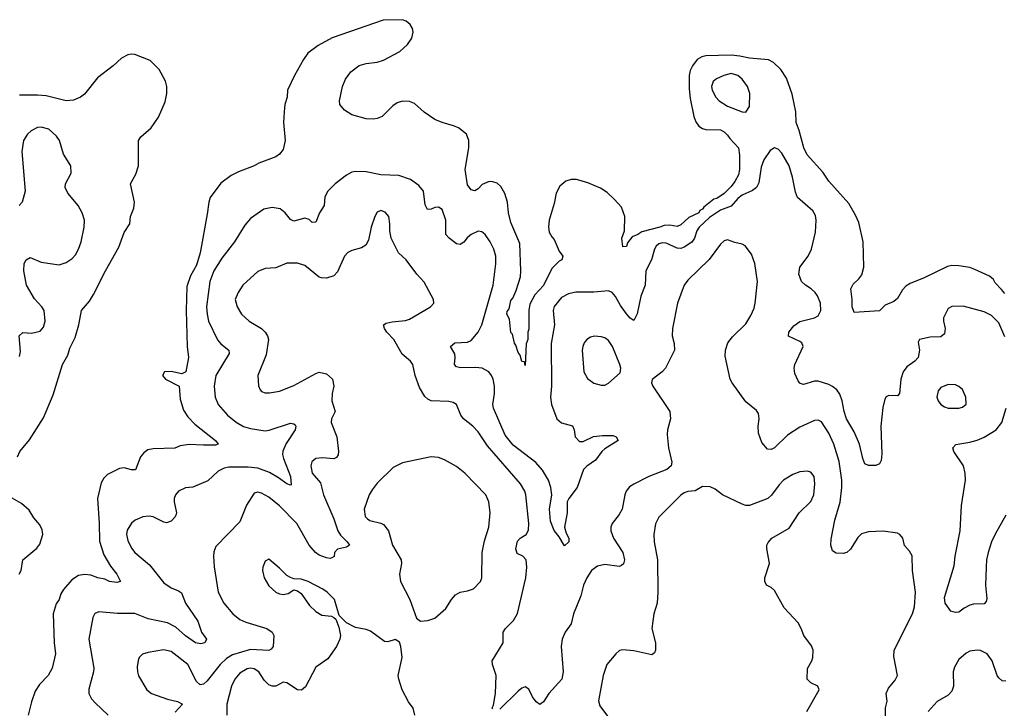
# Model space of a CAD drawing. Header units: inches. Extents: x 1473912 to 1647258, y 640388 to 773423.
# Tile 413 of 420: x 1601052 to 1606501, y 693548 to 697359. Entities that reach past the tile are written whole.
import ezdxf

# ---------------------------------------------------------------- set-up
doc = ezdxf.new("R2010")
doc.units = ezdxf.units.IN
doc.header["$MEASUREMENT"] = 0
doc.layers.add('B6609', color=7, linetype='Continuous')

msp = doc.modelspace()

# ---------------------------------------------------------------- linework, layer by layer
at = {"layer": 'B6609', "color": 5}
for points, elevation in [([(1606503.8, 695843.8), (1606486.3, 695866.3), (1606450, 695902.7), (1606441.2, 695921.2), (1606418.9, 695938.9), (1606337.5, 695977.5), (1606310, 695987.1), (1606250, 695997.6), (1606210, 695998.2), (1606187.1, 695992.9), (1606057.1, 695930), (1605980, 695900), (1605956.1, 695883.9), (1605936.8, 695863.2), (1605910, 695817), (1605890, 695799.5), (1605841, 695779), (1605810, 695748), (1605670, 695739), (1605659.6, 695770), (1605659.8, 695810), (1605652.4, 695870), (1605664.1, 695895.9), (1605695.8, 695924.2), (1605713.1, 695946.9), (1605723.8, 695990), (1605720.4, 696130), (1605696.3, 696236.3), (1605678, 696278), (1605641.1, 696341.1), (1605530, 696465.7), (1605496, 696516), (1605410, 696611.8), (1605391.1, 696650), (1605366.1, 696746.1), (1605350, 696789.4), (1605347.3, 696850), (1605326.9, 696946.9), (1605294.9, 697034.9), (1605263.7, 697083.7), (1605223.2, 697123.2), (1605196.6, 697136.6), (1605090, 697145.9), (1605037.7, 697157.7), (1604990, 697162.4), (1604850, 697158.8), (1604826.5, 697153.5), (1604801.5, 697138.5), (1604775.4, 697104.6), (1604762.7, 697077.3), (1604756.8, 697050), (1604757.2, 696977.2), (1604762.3, 696922.3), (1604782.8, 696822.8), (1604794.4, 696794.4), (1604810.7, 696770.7), (1604830, 696756.5), (1604850, 696751.7), (1604930, 696748.9), (1604950, 696738.6), (1604970, 696719.6), (1604981.3, 696701.3), (1605030.2, 696650), (1605036.1, 696610), (1605035.5, 696530), (1605030, 696500.9), (1605010, 696464), (1604990, 696436.9), (1604950, 696396.9), (1604910.3, 696370), (1604894.2, 696365.8), (1604838.7, 696321.3), (1604831.4, 696310), (1604816.5, 696303.5), (1604810, 696289.8), (1604756, 696264), (1604710, 696224.7), (1604690, 696214.5), (1604650, 696222), (1604619.2, 696220.8), (1604594, 696210), (1604494.6, 696185.4), (1604473.4, 696170), (1604442, 696158), (1604415.6, 696124.4), (1604410, 696104), (1604390, 696102), (1604385.1, 696150), (1604399.7, 696190), (1604401.5, 696270), (1604382.2, 696322.2), (1604344.5, 696364.5), (1604303, 696403), (1604266.1, 696426.1), (1604195.4, 696455.4), (1604134.2, 696474.1), (1604104.4, 696475.6), (1604074, 696466), (1604041.4, 696438.6), (1604021.1, 696398.9), (1604010, 696342), (1603982.4, 696250), (1603978, 696210), (1603982.6, 696182.6), (1603996.5, 696156.5), (1604010, 696142.8), (1604038.3, 696078.3), (1604058.4, 696050), (1604052.7, 696030), (1604037, 696023), (1603997.3, 695982.7), (1603950, 695887.3), (1603902.8, 695837.2), (1603875.1, 695784.9), (1603870.2, 695749.8), (1603870, 695646), (1603864.7, 695630), (1603864.7, 695590), (1603854.8, 695565.2), (1603850, 695446), (1603846, 695466), (1603830, 695468), (1603822, 695502), (1603810, 695518), (1603798.6, 695558.6), (1603790, 695568.7), (1603778.6, 695618.6), (1603770, 695628.7), (1603762, 695702), (1603748.2, 695730), (1603750, 695744.7), (1603761.5, 695758.5), (1603770, 695804.7), (1603782, 695818), (1603799.7, 695860.3), (1603823.3, 695936.7), (1603826.2, 695970), (1603820.5, 696120.5), (1603770, 696236), (1603756.3, 696290), (1603751.8, 696350), (1603736.4, 696396.4), (1603715.2, 696435.2), (1603694, 696454), (1603670, 696462.6), (1603650, 696463.1), (1603612.3, 696447.7), (1603590, 696423.6), (1603570, 696412.3), (1603550, 696418), (1603530, 696445.2), (1603516.4, 696530), (1603538, 696650), (1603538, 696690), (1603525.1, 696725.1), (1603480.4, 696760.4), (1603452.6, 696772.6), (1603390, 696789.6), (1603350, 696807.6), (1603290, 696847.3), (1603236.3, 696896.3), (1603210, 696905.7), (1603170, 696908.5), (1603140.4, 696899.6), (1603116.9, 696883.1), (1603057.2, 696822.8), (1603030, 696811.8), (1603010, 696809.6), (1602970, 696809.7), (1602890, 696831.8), (1602850, 696858), (1602823.6, 696890), (1602821.6, 696910), (1602838.4, 696990), (1602855.6, 697030), (1602884.2, 697070), (1602930, 697106.4), (1602970, 697117.6), (1603030, 697123.7), (1603064.9, 697135.1), (1603155.9, 697184.1), (1603198, 697222), (1603222.5, 697257.5), (1603228.8, 697290), (1603225.3, 697310), (1603213.5, 697333.5), (1603190.9, 697350.9), (1603170, 697359.3), (1603063.1, 697356.9), (1602781.3, 697258.7), (1602703.7, 697216.3), (1602646.8, 697173.2), (1602622, 697138), (1602572.7, 697050), (1602534.9, 696970), (1602532.2, 696930), (1602519.5, 696890), (1602515.3, 696850), (1602512.2, 696790), (1602520.3, 696690), (1602510, 696640.9), (1602490, 696615.1), (1602470, 696600.7), (1602375.1, 696564.9), (1602350, 696549.8), (1602262.8, 696517.2), (1602223.2, 696496.8), (1602165.9, 696454.1), (1602105.5, 696374.5), (1602098, 696350), (1602090, 696282), (1602050, 696069.3), (1602030, 696000.7), (1601998, 695942), (1601977.4, 695882.6), (1601973.1, 695750), (1601979.5, 695550), (1601986, 695490), (1601971, 695410), (1601950, 695399.7), (1601890, 695412), (1601854, 695410), (1601842, 695390), (1601858, 695370), (1601933.7, 695330), (1601939.2, 695259.2), (1601958.6, 695198.5), (1601981.8, 695161.8), (1602021.3, 695121.3), (1602136.3, 695030), (1602150.6, 695010), (1602134.9, 695005.1), (1602070, 695003.9), (1601990, 695008.8), (1601939.5, 695000.5), (1601910, 694987.7), (1601790, 694984), (1601762, 694978), (1601738.3, 694961.7), (1601720.5, 694939.5), (1601692.2, 694867.8), (1601670, 694867.3), (1601630, 694878.4), (1601604.9, 694875.1), (1601538.3, 694841.7), (1601518.3, 694821.7), (1601503.7, 694796.3), (1601483, 694710), (1601492.7, 694572.7), (1601493.5, 694473.5), (1601518, 694398), (1601554.9, 694334.9), (1601590.4, 694290), (1601610.6, 694250), (1601590, 694245.1), (1601549, 694250), (1601522.6, 694262.6), (1601484, 694270), (1601445.7, 694285.7), (1601410, 694288.6), (1601376.7, 694283.3), (1601340.5, 694259.5), (1601294.3, 694205.7), (1601279.3, 694180.7), (1601270, 694149.4), (1601254.4, 694125.6), (1601237.1, 694070), (1601242.8, 693910), (1601250.3, 693850), (1601232.2, 693770), (1601210.4, 693730), (1601160.9, 693679.1), (1601137.5, 693642.5), (1601116.8, 693583.2), (1601098.8, 693510)], 620), ([(1601039.6, 694940.4), (1601052.7, 694970), (1601105.7, 695034.3), (1601183.9, 695156.1), (1601238, 695282), (1601289.7, 695450), (1601317.8, 695502.2), (1601330, 695540.7), (1601359.3, 695600.7), (1601379.7, 695670), (1601394.5, 695750), (1601438.4, 695801.6), (1601461.3, 695838.7), (1601526.4, 695970), (1601600.6, 696099.4), (1601630, 696180.7), (1601661.6, 696230), (1601665.6, 696270), (1601683.1, 696316.9), (1601688.2, 696350), (1601664.5, 696450), (1601695.1, 696504.9), (1601708.7, 696550), (1601709.8, 696690), (1601723, 696710), (1601779.2, 696760.8), (1601820.3, 696819.7), (1601856.3, 696903.7), (1601866.2, 696950), (1601866.2, 696990), (1601859.6, 697019.6), (1601823.6, 697083.6), (1601773.6, 697133.6), (1601690, 697167.3), (1601670, 697168.7), (1601650, 697163.9), (1601614.6, 697145.4), (1601570, 697104), (1601482.5, 697037.5), (1601410, 696946.6), (1601387.7, 696930), (1601350, 696913), (1601310, 696909.8), (1601197.8, 696937.8), (1601150, 696942), (1601050, 696941.2)], 620), ([(1601050, 695496), (1601056.6, 695523.4), (1601049.8, 695610.2), (1601070, 695627), (1601116.6, 695623.4), (1601164.6, 695635.4), (1601183.3, 695656.7), (1601192.1, 695690), (1601188, 695750), (1601175.1, 695770), (1601133.7, 695813.7), (1601089.6, 695890), (1601074.7, 695970), (1601077.6, 696010), (1601087.6, 696030), (1601110, 696042.4), (1601170, 696017.7), (1601270, 696003.1), (1601310, 696015.3), (1601343.1, 696036.9), (1601361.3, 696058.7), (1601377.6, 696090), (1601393.1, 696130), (1601408.3, 696210), (1601411.1, 696250), (1601398, 696290), (1601376.3, 696330), (1601319, 696399), (1601304.2, 696430), (1601305.6, 696450), (1601336.9, 696510), (1601334.5, 696550), (1601295.3, 696615.3), (1601271.8, 696690), (1601255.5, 696715.5), (1601212.5, 696752.5), (1601170, 696763.9), (1601150, 696762.7), (1601115, 696745), (1601094.8, 696725.2), (1601072.8, 696690), (1601063.7, 696630), (1601082.6, 696410), (1601064.9, 696350), (1601049.3, 696330.7)], 640), ([(1606504.5, 695604.5), (1606470, 695681.6), (1606430, 695722), (1606390, 695742), (1606274.2, 695774.2), (1606210, 695771.3), (1606190, 695760.9), (1606165.3, 695710), (1606164.2, 695690), (1606173.7, 695650), (1606170, 695621.2), (1606150, 695604.2), (1606090, 695601.3), (1606030.9, 695589.1), (1606024.9, 695575.1), (1606032.4, 695530), (1606024.9, 695490), (1606006.4, 695470), (1605962.4, 695437.6), (1605941.3, 695410), (1605927.7, 695370), (1605921.1, 695290), (1605910, 695278), (1605861.1, 695278.9), (1605847.8, 695272.2), (1605840.4, 695259.6), (1605828, 695212), (1605817.8, 695110), (1605823.5, 694956.5), (1605820, 694920.1), (1605810, 694900.9), (1605790, 694892), (1605750, 694891.8), (1605730, 694900.9), (1605717.2, 694930), (1605700.3, 695010), (1605670, 695077.4), (1605628.1, 695150), (1605614.9, 695190), (1605603.9, 695250), (1605590, 695287.1), (1605574.3, 695310), (1605550, 695329.8), (1605530, 695339.5), (1605470, 695358.8), (1605450, 695358.8), (1605390, 695339.7), (1605382, 695342), (1605370, 695347.3), (1605360.3, 695360.3), (1605341.4, 695401.4), (1605338, 695430), (1605340.9, 695450), (1605387.8, 695550), (1605379.6, 695570), (1605370, 695578), (1605307.2, 695607.2), (1605307.8, 695630), (1605335.7, 695664.3), (1605370, 695688.5), (1605450, 695708.8), (1605470, 695719.3), (1605485.1, 695750), (1605484.4, 695790), (1605467.1, 695830), (1605454, 695850), (1605432.8, 695870), (1605400.7, 695890), (1605378.7, 695910), (1605364.2, 695950), (1605369.7, 695990), (1605415.4, 696050), (1605434, 696090), (1605456.2, 696183.8), (1605459.8, 696250), (1605455.7, 696275.7), (1605441.5, 696301.5), (1605356, 696376), (1605344.6, 696404.6), (1605328, 696488), (1605309.8, 696550), (1605270, 696621.1), (1605250, 696642.4), (1605230, 696649.6), (1605204.4, 696635.6), (1605170, 696582.9), (1605156.2, 696543.8), (1605143.3, 696456.6), (1605130.1, 696429.9), (1605106.6, 696413.4), (1605050, 696387.7), (1605026.9, 696370), (1604990, 696327.9), (1604930, 696305.5), (1604870, 696263.9), (1604812.9, 696210), (1604800.1, 696190), (1604787.1, 696150), (1604771.7, 696128.3), (1604730, 696100.8), (1604710, 696093), (1604690, 696094.4), (1604630, 696121.6), (1604610, 696124.2), (1604590, 696119.1), (1604574.2, 696105.8), (1604565.3, 696090), (1604548.3, 696030), (1604517.4, 695970), (1604512.8, 695890), (1604490, 695829.3), (1604468.5, 695731.5), (1604450, 695694), (1604430, 695706.9), (1604410, 695732.1), (1604377.5, 695777.5), (1604350, 695826.9), (1604330, 695849.7), (1604310, 695858), (1604230, 695851.9), (1604130, 695851.6), (1604090, 695842.8), (1604050, 695822.3), (1604010, 695771.6), (1604005, 695750), (1604011.4, 695670), (1603993.4, 695566.6), (1603994.6, 695330), (1603989.5, 695270), (1603995.9, 695230), (1604025.5, 695150), (1604050, 695127.5), (1604112.1, 695112.1), (1604120.6, 695090), (1604126.8, 695050), (1604150, 695024.2), (1604170, 695024.1), (1604227.1, 695052.9), (1604277.7, 695057.7), (1604337.1, 695057.1), (1604353, 695050), (1604364.9, 695030), (1604290, 694984.2), (1604274, 694970), (1604238, 694922), (1604190, 694888.3), (1604172.9, 694870), (1604136.3, 694770), (1604090.1, 694709.8), (1604081.8, 694690), (1604081.3, 694630), (1604067.2, 694550), (1604076.9, 694516.9), (1604091.6, 694490), (1604091.7, 694470), (1604067.2, 694447.2), (1604037.8, 694497.8), (1604010, 694531.5), (1603990, 694584.5), (1603983.1, 694650), (1603997.2, 694730), (1603992.3, 694770), (1603978.6, 694810), (1603945.8, 694865.8), (1603909, 694909), (1603783.5, 695003.5), (1603738.9, 695058.9), (1603673.8, 695210), (1603669.8, 695230), (1603679.8, 695290), (1603680.3, 695330), (1603672.7, 695370), (1603663.1, 695390), (1603648.3, 695410), (1603611.1, 695431.1), (1603574.4, 695434.4), (1603491.8, 695431.8), (1603470, 695438), (1603458, 695450), (1603462.4, 695490), (1603459.8, 695510), (1603436.9, 695550), (1603459.3, 695570), (1603530, 695574.4), (1603550, 695583.2), (1603589.8, 695630), (1603609.1, 695670.9), (1603673, 695890), (1603687.5, 696007.5), (1603686.6, 696050), (1603675.6, 696090), (1603655.6, 696130), (1603627.8, 696170), (1603610, 696185.1), (1603590, 696188.4), (1603550, 696169.8), (1603527.8, 696152.2), (1603510, 696128.2), (1603490, 696114.3), (1603470, 696119.1), (1603429.2, 696149.2), (1603410.8, 696170.8), (1603409.8, 696250), (1603390, 696309.6), (1603370, 696322.3), (1603350, 696320.4), (1603330, 696309.8), (1603309, 696309), (1603295.2, 696335.2), (1603286, 696410), (1603261.5, 696441.5), (1603215, 696475), (1603150, 696496.5), (1603050, 696500.8), (1602970, 696518), (1602910, 696519.8), (1602890, 696514.8), (1602860.9, 696499.1), (1602798.4, 696450), (1602756.4, 696410), (1602740.8, 696379.2), (1602737, 696330), (1602710.3, 696290), (1602690, 696238.4), (1602670, 696237.6), (1602653.3, 696253.3), (1602630, 696261), (1602570, 696244.4), (1602550, 696253), (1602521.3, 696290), (1602492.7, 696312.7), (1602450, 696319.8), (1602404, 696310), (1602330, 696258.4), (1602297.1, 696222.9), (1602240.3, 696130), (1602170, 696039.8), (1602127.2, 695970), (1602103.9, 695910), (1602086.5, 695770), (1602088.8, 695730), (1602097.7, 695690), (1602146.7, 695586.7), (1602165.7, 695565.7), (1602210.1, 695530.1), (1602211.3, 695511.3), (1602138.2, 695390), (1602129.1, 695330), (1602133, 695270), (1602151.1, 695230), (1602202.6, 695170), (1602250, 695131), (1602290, 695107.5), (1602330, 695096.3), (1602410, 695084.1), (1602433.3, 695086.7), (1602550, 695125.3), (1602570, 695122), (1602576, 695116), (1602580.5, 695110), (1602575.8, 695090), (1602526.1, 695013.9), (1602508.9, 694971.1), (1602507.2, 694952.8), (1602511.5, 694930), (1602551.2, 694830), (1602554.7, 694785.3), (1602550, 694782.4), (1602530, 694790.9), (1602484.4, 694824.4), (1602433.6, 694853.6), (1602370, 694877.6), (1602316.7, 694883.3), (1602210, 694882.2), (1602183.2, 694876.8), (1602150, 694861.3), (1602093, 694807), (1602010, 694772.4), (1601970, 694768), (1601930, 694749.5), (1601914.4, 694730), (1601907.6, 694710), (1601906.7, 694690), (1601919.6, 694630), (1601917.8, 694622.2), (1601912.5, 694607.5), (1601890, 694583.5), (1601865.3, 694574.7), (1601850, 694577.3), (1601790, 694607.1), (1601769, 694611), (1601733, 694607), (1601691.3, 694588.7), (1601670, 694573), (1601646.3, 694533.7), (1601643.2, 694510), (1601650, 694477.3), (1601670, 694434.9), (1601690, 694410.3), (1601770, 694341.5), (1601850, 694242.4), (1601890, 694214), (1601930, 694198.8), (1601947, 694187), (1601969.3, 694130), (1602038.6, 694030), (1602057.8, 693970), (1602085.5, 693930), (1602076.3, 693910), (1602055.2, 693904.8), (1602025.1, 693910), (1601970, 693949.9), (1601916.8, 693996.8), (1601870, 694020.2), (1601763.8, 694043.8), (1601690, 694073.4), (1601592.9, 694072.9), (1601490, 694082.4), (1601467.4, 694072.6), (1601456.4, 694050), (1601435.5, 693930), (1601462.4, 693770), (1601461.3, 693750), (1601433.8, 693653.8), (1601434.9, 693630), (1601450, 693600.5), (1601470, 693578), (1601542, 693510)], 640), ([(1603670, 693545.2), (1603666.6, 693550), (1603674.7, 693565.3), (1603685.6, 693630), (1603689.6, 693729.6), (1603669.3, 693790), (1603667.3, 693810), (1603728.2, 693910), (1603728.2, 693970), (1603740.5, 693990), (1603785.4, 694034.6), (1603806.7, 694073.3), (1603852.5, 694270), (1603858.7, 694330), (1603854.6, 694370), (1603836.3, 694390), (1603804.9, 694404.9), (1603798.2, 694430), (1603806.1, 694473.9), (1603822, 694490), (1603854.3, 694510), (1603866.9, 694533.1), (1603869.8, 694570.2), (1603853.7, 694730), (1603848.1, 694750), (1603823.8, 694790), (1603640, 695000), (1603590, 695077.7), (1603559.7, 695110), (1603508.5, 695150), (1603494.2, 695170), (1603469.8, 695229.8), (1603450, 695241.1), (1603426.7, 695246.7), (1603329.8, 695249.8), (1603310, 695258.5), (1603294.4, 695274.4), (1603263.7, 695323.7), (1603240.2, 695390), (1603228.3, 695450), (1603214, 695470), (1603168.5, 695508.5), (1603122, 695590), (1603083.9, 695630), (1603071.1, 695650), (1603065.6, 695670), (1603079.7, 695680.3), (1603112.5, 695687.5), (1603186.4, 695693.6), (1603210, 695701.7), (1603326, 695770), (1603343.7, 695790), (1603342, 695810), (1603290, 695906), (1603249.5, 695950), (1603190, 696029.2), (1603148.4, 696068.5), (1603107.6, 696150), (1603099.8, 696190), (1603101, 696230), (1603094, 696270), (1603074.1, 696294.1), (1603050, 696302.4), (1603030, 696294), (1603017, 696270), (1602996.5, 696210), (1602981.7, 696138.3), (1602967.8, 696112.2), (1602943.9, 696096.1), (1602890, 696081), (1602867.2, 696070), (1602849.1, 696050), (1602810, 695964.5), (1602790, 695941.3), (1602750, 695928.3), (1602722, 695930), (1602710, 695934.5), (1602630, 695998.9), (1602590, 696011.1), (1602530, 696011.3), (1602470, 695986), (1602410, 695981.3), (1602370, 695964.7), (1602286, 695890), (1602260.5, 695850), (1602244, 695810), (1602256.3, 695770), (1602279.5, 695730), (1602322.4, 695690), (1602390.1, 695650.1), (1602411.3, 695630), (1602423.9, 695610), (1602428.1, 695590), (1602415.3, 695504.7), (1602370.3, 695389.7), (1602373.4, 695333.4), (1602382, 695310), (1602390, 695302), (1602410, 695294.9), (1602434, 695294), (1602490, 695302.4), (1602570, 695334.7), (1602690, 695400.9), (1602710, 695407.6), (1602750, 695398.9), (1602782.6, 695370), (1602790.3, 695330), (1602780.9, 695290), (1602779.1, 695250), (1602797.4, 695190), (1602778, 695150), (1602776.5, 695130), (1602807.2, 695050), (1602816, 694970), (1602813.8, 694950), (1602804.7, 694935.3), (1602790, 694927.9), (1602725, 694935.1), (1602690, 694930.9), (1602668.5, 694911.5), (1602662.8, 694890), (1602671.5, 694850), (1602715.9, 694795.9), (1602732.9, 694730), (1602790, 694596.5), (1602813.4, 694530), (1602826.7, 694506.7), (1602864.6, 694470), (1602877.1, 694450), (1602860, 694440), (1602811.6, 694428.5), (1602794.4, 694410), (1602791.8, 694388.2), (1602779.9, 694380.1), (1602770, 694377.4), (1602750, 694381.4), (1602710, 694395), (1602688.2, 694410), (1602654, 694450), (1602586.5, 694570), (1602490, 694669), (1602430, 694717.1), (1602390, 694738), (1602370, 694744), (1602350, 694738.7), (1602307.7, 694672.3), (1602270, 694580.5), (1602137.2, 694442.8), (1602126.5, 694413.5), (1602124.2, 694390), (1602128.9, 694331.1), (1602150.3, 694190), (1602182.6, 694130), (1602231.7, 694070), (1602270, 694038.6), (1602303.9, 694023.9), (1602419.5, 693990), (1602448.9, 693970), (1602458, 693950), (1602454.3, 693890), (1602444.1, 693875.9), (1602430, 693868.1), (1602330, 693873.2), (1602230, 693843.7), (1602197.3, 693822.7), (1602161.7, 693790), (1602090, 693700.3), (1602070, 693681.8), (1602050, 693678.7), (1602030, 693696.3), (1601982.8, 693790), (1601890, 693862.7), (1601848.4, 693871.6), (1601762.5, 693857.5), (1601732.2, 693847.8), (1601714, 693830), (1601706.9, 693813.1), (1601701.7, 693778.3), (1601703.1, 693750), (1601710, 693726.8), (1601756.4, 693650), (1601782, 693630), (1601870, 693598.3), (1601925.8, 693585.8), (1601953, 693570), (1601912.8, 693527.2)], 660), ([(1605843, 693490), (1605842.7, 693550), (1605851.8, 693588.2), (1605846.9, 693630), (1605859.8, 693660.2), (1605897.1, 693702.9), (1605909.7, 693730), (1605890, 693835.3), (1605890.7, 693870), (1605993.8, 694070), (1606004.5, 694110), (1606009.7, 694190), (1605993.7, 694310), (1605991.6, 694391.6), (1605977, 694417), (1605948.1, 694448.1), (1605939, 694490), (1605922, 694510), (1605910, 694517.2), (1605830, 694527.6), (1605750, 694525.1), (1605710, 694514.3), (1605690, 694493.3), (1605650, 694429.6), (1605630, 694409.5), (1605610, 694404.5), (1605570, 694406.6), (1605550, 694419), (1605541.3, 694450), (1605543.5, 694483.5), (1605563.6, 694590), (1605591.8, 694688.2), (1605601.5, 694770), (1605601.4, 694810), (1605586.2, 694913.8), (1605557.3, 695010), (1605530, 695071.1), (1605490, 695132.6), (1605470, 695142), (1605450, 695140.8), (1605370, 695103.7), (1605300.9, 695059.1), (1605230, 694989.8), (1605210, 694979.7), (1605190, 694981.6), (1605159, 695019), (1605140.5, 695070), (1605138.9, 695110), (1605144.7, 695150), (1605140.1, 695180.1), (1605130, 695196.2), (1605070, 695244.5), (1604994.7, 695350), (1604984.2, 695370), (1604956.6, 695496.6), (1604958, 695530), (1604971.6, 695570), (1604996.2, 695603.8), (1605070, 695676.3), (1605098.4, 695721.6), (1605116.6, 695763.4), (1605123.1, 695790), (1605134.2, 695910), (1605119.7, 696010), (1605101, 696061), (1605066.7, 696106.7), (1605050, 696116.9), (1605010, 696125.4), (1604970, 696140.5), (1604950, 696135.1), (1604930, 696117.4), (1604868.3, 696031.7), (1604750, 695917.4), (1604729.4, 695890.6), (1604693.1, 695790), (1604664.9, 695650), (1604663.1, 695610), (1604673.8, 695566.2), (1604676.5, 695530), (1604625.5, 695430), (1604607.7, 695410), (1604552.8, 695367.2), (1604547.7, 695350), (1604555.5, 695330), (1604650.3, 695190), (1604653.2, 695150), (1604636.8, 695090), (1604636.1, 695063.9), (1604643.4, 694990), (1604661.2, 694910), (1604656.8, 694890), (1604634, 694870), (1604533.1, 694830), (1604451.1, 694788.9), (1604426.6, 694773.4), (1604408.8, 694750), (1604401.1, 694730), (1604386.7, 694650), (1604370, 694620.9), (1604330.4, 694570), (1604323.7, 694550), (1604323.7, 694530), (1604338, 694490), (1604390.2, 694410), (1604398.3, 694370), (1604392.7, 694347.3), (1604382.4, 694337.6), (1604370, 694333.6), (1604290, 694343.1), (1604250, 694335.1), (1604216.5, 694310), (1604190.3, 694270), (1604172.4, 694230), (1604157.2, 694170), (1604117.3, 694070), (1604104.6, 694015.4), (1604070.1, 693969.8), (1604053.4, 693930), (1604049.2, 693890), (1604059.6, 693750), (1604052.4, 693710), (1603979.5, 693630), (1603950, 693584), (1603930, 693569.2), (1603910, 693584.5), (1603890, 693612.3), (1603870, 693653.2), (1603850, 693667.6), (1603830, 693658.9), (1603810, 693642), (1603710, 693543.9)], 660), ([(1606510, 694616), (1606450, 694511.5), (1606429.4, 694470), (1606411, 694410), (1606402.2, 694370), (1606400.1, 694330), (1606397.2, 694230), (1606404.9, 694155.1), (1606400.4, 694139.6), (1606390, 694127), (1606330, 694123.9), (1606310, 694118.7), (1606278, 694102), (1606250, 694079.8), (1606230, 694077.6), (1606205.8, 694085.8), (1606173.7, 694130), (1606170, 694162), (1606223.8, 694336.2), (1606229.2, 694390), (1606256, 694530), (1606264.7, 694670), (1606286.8, 694810), (1606285.2, 694850), (1606274.8, 694890), (1606221.8, 694970), (1606216.4, 694990), (1606231.9, 695008.1), (1606310, 695021.5), (1606350, 695031.9), (1606390, 695049.3), (1606456.5, 695090), (1606487.8, 695130), (1606510.7, 695210)], 640), ([(1605408.2, 693530), (1605476, 693650), (1605468.7, 693670), (1605430, 693689.2), (1605409.5, 693710), (1605411.9, 693768.1), (1605436.2, 693810), (1605441.6, 693830), (1605442.9, 693870), (1605434.3, 693894.3), (1605392, 693950), (1605377.6, 693990), (1605360.7, 694020.7), (1605283.2, 694103.2), (1605230, 694199.7), (1605210, 694217.4), (1605185.1, 694230), (1605175.1, 694250), (1605175.8, 694270), (1605201.6, 694350), (1605187.3, 694432.7), (1605187, 694450), (1605193.8, 694466.2), (1605214, 694490), (1605310, 694544.9), (1605365.6, 694630), (1605430, 694692), (1605447.7, 694730), (1605452.9, 694790), (1605448, 694830), (1605430, 694854.3), (1605410, 694861.3), (1605370, 694856.3), (1605330, 694841.1), (1605279.5, 694810), (1605255.1, 694784.9), (1605212.9, 694727.1), (1605192.7, 694710), (1605090, 694671.1), (1605070, 694669.6), (1605050, 694676.9), (1604942, 694730), (1604900.9, 694760.9), (1604874, 694774), (1604830, 694775.6), (1604790, 694752), (1604750, 694747), (1604730, 694740.7), (1604710, 694727.3), (1604590, 694605.4), (1604570.8, 694569.2), (1604562, 694510), (1604562.7, 694470), (1604580.9, 694370), (1604583, 694190), (1604580.2, 694130), (1604562.3, 694070), (1604550.3, 693990), (1604571.3, 693910), (1604571.1, 693868.9), (1604564.6, 693855.4), (1604550, 693844.7), (1604450, 693866.8), (1604390, 693871.1), (1604371.7, 693868.3), (1604350.2, 693849.8), (1604301.6, 693790), (1604280.3, 693730), (1604255.3, 693590), (1604262.2, 693562.2), (1604304.1, 693504.1)], 680), ([(1601049.8, 694290), (1601059.6, 694310), (1601069.8, 694370), (1601146.2, 694433.8), (1601162.8, 694457.2), (1601179.7, 694510), (1601176.1, 694536.1), (1601163.3, 694563.3), (1601130, 694602.9), (1601104.4, 694644.4), (1601061.7, 694681.7), (1600985.2, 694725.2)], 620), ([(1603239.3, 693510), (1603230, 693548), (1603204.1, 693584.1), (1603169.3, 693649.3), (1603149.3, 693710), (1603146, 693730), (1603169, 693830), (1603162, 693890), (1603153.6, 693913.6), (1603130, 693928.7), (1603090, 693915.3), (1603070, 693917.2), (1602994.2, 693974.2), (1602970, 693983.7), (1602910, 693995.1), (1602860.5, 694020.5), (1602820.9, 694060.9), (1602793.3, 694150), (1602754.5, 694190), (1602730, 694207.6), (1602648.7, 694250), (1602610, 694262.7), (1602570, 694265.2), (1602550, 694271.8), (1602530, 694283.6), (1602490, 694324.2), (1602430, 694372.7), (1602410, 694362.7), (1602397, 694330), (1602395.6, 694310), (1602404.7, 694270), (1602430, 694226.3), (1602470, 694191.3), (1602490, 694181.3), (1602510, 694177.7), (1602537, 694183), (1602570, 694202.8), (1602590, 694198.8), (1602610, 694182.8), (1602656.2, 694116.2), (1602690, 694083), (1602724.2, 694064.2), (1602777.1, 694057.1), (1602791, 694051), (1602802, 694042), (1602817.5, 693997.5), (1602828, 693950), (1602823.8, 693930), (1602804.4, 693890), (1602757.8, 693822.3), (1602690, 693776), (1602633.7, 693666.3), (1602611.6, 693648.4), (1602590, 693649.8), (1602530, 693688.7), (1602510, 693693.5), (1602470, 693670.8), (1602450, 693669.8), (1602430, 693678.2), (1602404.5, 693704.5), (1602375.3, 693750), (1602350, 693766.5), (1602330, 693769.8), (1602310, 693765.8), (1602270, 693742.5), (1602243.5, 693710), (1602223.7, 693670), (1602198.4, 693570), (1602198.6, 693510)], 680), ([(1606510, 693697.4), (1606490, 693700.5), (1606470, 693716.2), (1606461.7, 693730), (1606433.7, 693810), (1606406.6, 693850), (1606370, 693867.8), (1606350, 693869.6), (1606310, 693863.5), (1606290, 693852.8), (1606250, 693818.7), (1606224.5, 693775.5), (1606218.4, 693750), (1606219.2, 693670), (1606210, 693642.9), (1606190, 693621.1), (1606130, 693586), (1606080.2, 693530)], 660)]:
    msp.add_lwpolyline(points, dxfattribs=dict(at, elevation=elevation))
for points, elevation in [([(1604990, 697060.6), (1604948.2, 697050), (1604908.2, 697031.8), (1604890, 697017.4), (1604881.1, 696990), (1604883.8, 696970), (1604904.5, 696930), (1604923.2, 696910), (1604970, 696880.7), (1605050, 696848.7), (1605070, 696848), (1605090, 696878), (1605093.6, 696950), (1605079.8, 696990), (1605049.8, 697030), (1605026.3, 697050)], 640), ([(1604232.5, 695607.5), (1604210, 695602.9), (1604190, 695589.3), (1604175.5, 695570), (1604168.5, 695550), (1604164.9, 695530), (1604173.4, 695410), (1604194.2, 695374.2), (1604230, 695348), (1604270, 695335.5), (1604290, 695336.3), (1604310, 695347.3), (1604375.9, 695404.1), (1604379.5, 695430), (1604374, 695450), (1604333.3, 695550), (1604310, 695584.5), (1604290, 695598), (1604270, 695604.2)], 660), ([(1606190, 695339.2), (1606150, 695324), (1606134.7, 695305.3), (1606127.6, 695270), (1606134.3, 695250), (1606150, 695230.3), (1606170, 695216.1), (1606190, 695209.1), (1606250, 695208.9), (1606270, 695214.4), (1606289.6, 695230.4), (1606288, 695270), (1606270, 695312.3), (1606250, 695329.6), (1606230, 695337.4)], 660), ([(1603330, 694939.6), (1603170, 694906.3), (1603118.6, 694881.5), (1603030, 694794.5), (1603002, 694758), (1602986.4, 694730), (1602958.4, 694650), (1602963.8, 694610), (1602976.2, 694596.2), (1602990, 694586.7), (1603050, 694572.9), (1603065.1, 694565.1), (1603092.9, 694530), (1603114.9, 694450), (1603163.5, 694370), (1603165.8, 694350), (1603153.6, 694290), (1603160.3, 694250), (1603210.6, 694150), (1603247.3, 694047.3), (1603270.9, 694030.9), (1603310, 694034), (1603350, 694046.8), (1603410, 694101), (1603440.9, 694150), (1603464, 694176), (1603489.7, 694190.3), (1603530, 694197.6), (1603564, 694210), (1603602.7, 694250), (1603609.5, 694270.5), (1603611.1, 694410), (1603624.5, 694475.5), (1603648.4, 694550), (1603656.4, 694630), (1603648, 694690), (1603631.3, 694730), (1603515.6, 694850), (1603470, 694885.6), (1603403.8, 694923.8), (1603370, 694936.9)], 680)]:
    msp.add_lwpolyline(points, close=True, dxfattribs=dict(at, elevation=elevation))

doc.saveas('drawing.dxf')
